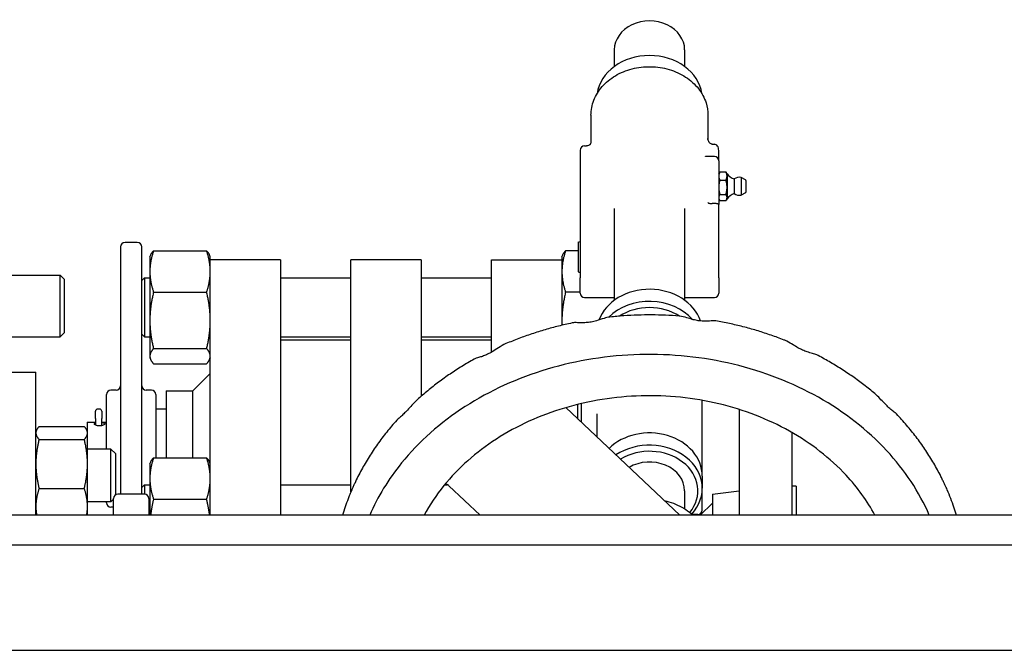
# Model space of a CAD drawing. Header units: inches. Extents: x 24 to 1128, y -58 to 748.
# Tile 676 of 679: x 745 to 759, y 668 to 677. Entities that reach past the tile are written whole.
import ezdxf

# ---------------------------------------------------------------- set-up
doc = ezdxf.new("R2010")
doc.units = ezdxf.units.IN
doc.header["$LTSCALE"] = 32
doc.header["$MEASUREMENT"] = 0
doc.layers.add('Visible (ANSI)', color=7, linetype='Continuous', lineweight=30)

msp = doc.modelspace()

# ---------------------------------------------------------------- linework, layer by layer
at = {"layer": 'Visible (ANSI)'}
for p, q in [((753.56563, 676.89373), (753.56563, 676.65545)), ((754.56563, 676.89373), (754.56563, 676.65545)), ((753.23388, 675.96237), (753.23388, 675.58007)), ((754.89738, 675.96237), (754.89738, 675.61728)), ((753.14338, 675.52618), (753.17226, 675.52618)), ((754.95988, 675.5508), (754.98788, 675.5508)), ((753.08088, 675.46368), (753.08088, 674.62034)), ((754.98788, 675.37795), (754.86646, 675.37795)), ((755.05038, 675.31545), (755.05038, 675.46368)), ((755.05038, 675.31545), (755.05038, 674.69568)), ((755.05038, 675.13012), (755.06129, 675.14901)), ((755.06621, 675.15686), (755.15267, 675.15686)), ((755.16849, 675.13012), (755.15758, 675.14901)), ((755.16849, 675.13012), (755.16849, 675.09872)), ((755.16849, 675.09872), (755.16849, 674.93863)), ((755.06621, 675.04058), (755.15267, 675.04058)), ((755.2698, 675.05728), (755.2698, 674.84862)), ((755.3675, 675.07871), (755.3675, 674.8272)), ((755.43208, 675.04377), (755.3675, 675.07871)), ((755.43621, 675.03684), (755.43621, 674.86906)), ((755.06621, 674.83668), (755.15267, 674.83668)), ((755.16849, 674.93863), (755.16849, 674.79286)), ((755.43208, 674.86214), (755.3675, 674.8272)), ((754.98788, 674.70746), (754.95988, 674.70746)), ((755.05038, 674.77579), (755.06129, 674.75689)), ((755.05038, 674.62034), (755.05038, 674.69568)), ((755.06621, 674.74905), (755.15267, 674.74905)), ((755.16849, 674.77579), (755.15758, 674.75689)), ((755.16849, 674.79286), (755.16849, 674.77579)), ((753.08088, 674.62034), (753.08088, 673.65099)), ((753.56563, 674.63525), (753.56563, 673.33406)), ((754.56563, 674.63525), (754.56563, 673.33406)), ((755.05038, 673.65099), (755.05038, 674.62034)), ((746.78313, 674.15353), (746.60813, 674.15353)), ((753.05038, 674.15699), (753.08088, 674.16809)), ((753.05038, 674.15699), (753.05038, 673.73856)), ((746.54563, 674.09103), (746.54563, 670.57779)), ((746.84563, 670.57779), (746.84563, 674.09103)), ((746.96163, 673.95229), (746.97346, 673.97765)), ((747.0135, 674.03523), (747.76877, 674.03523)), ((747.82063, 673.95229), (747.80881, 673.97765)), ((752.82063, 673.95229), (752.83246, 673.97765)), ((753.05038, 674.03523), (752.8725, 674.03523)), ((746.96163, 673.95229), (746.96163, 673.7417)), ((747.82063, 673.85121), (747.82063, 673.95229)), ((748.82063, 673.90802), (747.82063, 673.90802)), ((747.82063, 673.61513), (747.82063, 673.85121)), ((748.82063, 673.90802), (748.82063, 673.61513)), ((749.82063, 673.61513), (749.82063, 673.90802)), ((750.82063, 673.90802), (749.82063, 673.90802)), ((750.82063, 673.90802), (750.82063, 673.61513)), ((751.82063, 673.61513), (751.82063, 673.90802)), ((751.82063, 673.90802), (752.82063, 673.90802)), ((752.82063, 673.95229), (752.82063, 673.85121)), ((752.82063, 673.85121), (752.82063, 673.61513)), ((744.3214, 673.68978), (745.6881, 673.68978)), ((745.6881, 672.81478), (745.6881, 673.68978)), ((745.74365, 673.63422), (745.6881, 673.68978)), ((746.96163, 673.7417), (746.96163, 673.0472)), ((753.05038, 673.73856), (753.08088, 673.72754)), ((745.74365, 673.63422), (745.74365, 672.87034)), ((746.84563, 673.61579), (746.88313, 673.65329)), ((746.88313, 673.65329), (746.88313, 672.81329)), ((746.88313, 673.65329), (746.96163, 673.65329)), ((747.82063, 670.63019), (747.82063, 673.61513)), ((748.82063, 673.65329), (749.82063, 673.65329)), ((748.82063, 673.61513), (748.82063, 670.63019)), ((749.82063, 670.63019), (749.82063, 673.61513)), ((750.82063, 673.65329), (751.82063, 673.65329)), ((750.82063, 673.61513), (750.82063, 671.97111)), ((751.82063, 672.7413), (751.82063, 673.61513)), ((752.82063, 673.61513), (752.82063, 672.97832)), ((753.08088, 673.43452), (753.08088, 673.65099)), ((755.05038, 673.65099), (755.05038, 673.43452)), ((747.0135, 673.44817), (747.76877, 673.44817)), ((753.08088, 673.44817), (752.8725, 673.44817)), ((753.14338, 673.37202), (753.56563, 673.37202)), ((754.56563, 673.37202), (754.98788, 673.37202)), ((746.96163, 673.0472), (746.96163, 672.53879)), ((745.74365, 672.87034), (745.6881, 672.81478)), ((746.84563, 672.85079), (746.88313, 672.81329)), ((744.3214, 672.81478), (745.6881, 672.81478)), ((746.88313, 672.81329), (746.96163, 672.81329)), ((748.82063, 672.81329), (749.82063, 672.81329)), ((749.82063, 672.76875), (748.82063, 672.76875)), ((750.82063, 672.81329), (751.82063, 672.81329)), ((751.82063, 672.76875), (750.82063, 672.76875)), ((751.82063, 672.59743), (751.82063, 672.7413)), ((747.0135, 672.64623), (747.76877, 672.64623)), ((746.96163, 672.53879), (746.96163, 672.51429)), ((746.96163, 672.51429), (746.97346, 672.48893)), ((747.0135, 672.43135), (747.76877, 672.43135)), ((747.82063, 672.51429), (747.80881, 672.48893)), ((744.59063, 672.31228), (745.34063, 672.31228)), ((745.34063, 670.27978), (745.34063, 672.31228)), ((747.57063, 672.04482), (747.82063, 672.29482)), ((746.48313, 672.05482), (746.40813, 672.05482)), ((746.98313, 672.05482), (746.90813, 672.05482)), ((747.19563, 672.04482), (747.19563, 671.09367)), ((747.19563, 672.04482), (747.57063, 672.04482)), ((747.57063, 671.09367), (747.57063, 672.04482)), ((746.34563, 671.21827), (746.34563, 671.99232)), ((747.04563, 671.99232), (747.04563, 671.09367)), ((753.09563, 671.86582), (753.09563, 671.6002)), ((754.81563, 671.47498), (754.81563, 671.91107)), ((746.18713, 671.6521), (746.18713, 671.75664)), ((746.24563, 671.78814), (746.21863, 671.78814)), ((746.27713, 671.75664), (746.27713, 671.6521)), ((747.19563, 671.78732), (747.04563, 671.78732)), ((752.87531, 671.80782), (754.49682, 670.27978)), ((753.04763, 671.64543), (753.04763, 671.85429)), ((753.31563, 671.72196), (753.31563, 671.47498)), ((755.34063, 671.78199), (755.34063, 670.27978)), ((746.07063, 671.59982), (746.07063, 671.47685)), ((746.07063, 671.59982), (746.18713, 671.59982)), ((746.18713, 671.6521), (746.18713, 671.562)), ((746.27713, 671.55716), (746.27713, 671.6521)), ((746.27713, 671.59982), (746.34563, 671.59982)), ((745.34063, 671.46827), (745.35047, 671.48937)), ((745.38572, 671.53933), (746.02955, 671.53933)), ((746.07463, 671.46827), (746.06479, 671.48937)), ((746.07463, 671.44786), (746.07463, 671.46827)), ((746.07463, 671.00836), (746.07463, 671.44786)), ((746.27713, 671.5521), (746.27713, 671.55716)), ((753.31563, 671.47498), (753.31563, 671.39288)), ((754.81563, 670.8358), (754.81563, 671.47498)), ((756.09063, 671.45385), (756.09063, 670.27978)), ((745.38572, 671.35639), (746.02955, 671.35639)), ((746.40813, 671.21827), (746.07463, 671.21827)), ((746.40813, 670.46827), (746.40813, 671.21827)), ((746.47063, 671.15577), (746.40813, 671.21827)), ((746.47063, 671.15577), (746.47063, 670.56529)), ((746.96163, 671.01073), (746.97346, 671.03609)), ((747.0135, 671.09367), (747.76877, 671.09367)), ((747.82063, 671.01073), (747.80881, 671.03609)), ((746.07463, 670.40377), (746.07463, 671.00836)), ((746.96163, 671.01073), (746.96163, 670.80014)), ((746.96163, 670.80014), (746.96163, 670.27978)), ((754.81563, 670.8358), (754.81563, 670.66251)), ((745.38572, 670.66033), (746.02955, 670.66033)), ((746.84563, 670.67423), (746.88313, 670.71173)), ((746.88313, 670.71173), (746.88313, 670.57779)), ((746.88313, 670.71173), (746.96163, 670.71173)), ((747.82063, 670.27978), (747.82063, 670.63019)), ((748.82063, 670.71173), (749.82063, 670.71173)), ((748.82063, 670.63019), (748.82063, 670.27978)), ((749.82063, 670.60992), (749.82063, 670.63019)), ((751.15157, 670.71173), (751.19585, 670.71173)), ((751.21342, 670.69847), (751.65772, 670.27978)), ((754.56563, 670.62641), (754.56563, 670.36915)), ((754.81563, 670.35258), (754.81563, 670.66251)), ((754.96063, 670.58062), (755.34063, 670.62728)), ((756.15063, 670.69228), (756.09063, 670.69228)), ((756.15063, 670.69228), (756.15063, 670.27978)), ((746.40813, 670.46827), (746.07463, 670.46827)), ((746.34563, 670.45732), (746.34563, 670.46827)), ((746.44563, 670.50577), (746.40813, 670.46827)), ((746.44563, 670.27978), (746.44563, 670.51529)), ((746.88313, 670.57779), (746.50813, 670.57779)), ((746.94563, 670.51529), (746.94563, 670.27978)), ((747.0135, 670.50661), (747.76877, 670.50661)), ((754.96063, 670.58062), (754.96063, 670.27978)), ((746.07463, 670.27978), (746.07463, 670.40377)), ((746.44563, 670.39482), (746.40813, 670.39482)), ((754.78813, 670.27978), (754.96063, 670.45228)), ((773.28063, 670.27978), (731.23313, 670.27978)), ((754.75313, 670.29008), (754.67146, 670.29008)), ((733.36063, 669.85978), (772.86063, 669.85978)), ((733.36063, 668.35978), (772.86063, 668.35978))]:
    msp.add_line(p, q, dxfattribs=at)
for centre, radius, start, end in [((753.14338, 675.46368), 0.0625, 90, 180), ((754.98788, 675.31545), 0.0625, 0, 90), ((755.35214, 675.27869), 0.23622, 218.972956, 249.600796), ((755.34388, 674.95295), 0.12795, 79.361291, 125.37459), ((755.42834, 675.03684), 0.00787, 0, 61.587176), ((755.35214, 674.62722), 0.23622, 110.399204, 141.027044), ((755.34388, 674.95295), 0.12795, 234.62541, 280.638709), ((755.42834, 674.86906), 0.00787, 298.412824, 0), ((746.60813, 674.09103), 0.0625, 90, 180), ((746.78313, 674.09103), 0.0625, 0, 90), ((753.14338, 673.43452), 0.0625, 180, 270), ((754.98788, 673.43452), 0.0625, 270, 0), ((746.40813, 671.99232), 0.0625, 90, 180), ((746.48313, 672.11732), 0.0625, 270, 0), ((746.90813, 672.11732), 0.0625, 180, 270), ((746.98313, 671.99232), 0.0625, 0, 90), ((746.21863, 671.75664), 0.0315, 90, 180), ((746.24563, 671.75664), 0.0315, 0, 90), ((746.50813, 670.51529), 0.0625, 90, 180), ((746.88313, 670.51529), 0.0625, 0, 90), ((746.40813, 670.45732), 0.0625, 180, 270), ((754.75313, 670.35258), 0.0625, 270, 0)]:
    msp.add_arc(centre, radius, start, end, dxfattribs=at)
for centre, major_axis, ratio, start_param, end_param in [((754.06563, 676.89373), (-0.5, 0), 0.81629631, 3.14159265, 6.28318531), ((754.06563, 676.19913), (-0.75, 0), 0.81629631, 3.25729041, 6.16748755), ((754.95988, 675.5869), (0.0625, 0), 0.57763339, 4.67739357, 4.71238898), ((754.98788, 675.46368), (0, 0.08712), 0.71739629, 4.71238898, 6.28318531), ((754.06563, 672.87773), (-0.75, 0), 0.81629631, 3.40952756, 5.99352286), ((754.06563, 672.70444), (-0.75, 0), 0.81629631, 3.76347739, 5.59560676), ((754.06563, 672.66834), (0.6875, 0), 0.81629631, 0.89936809, 2.2421592), ((746.24563, 671.55716), (-0.0315, 0), 0.50138555, 2.78587145, 3.14159265), ((754.06563, 670.8358), (0.75, 0), 0.81629631, 0, 2.44540838), ((754.06563, 670.66251), (0.75, 0), 0.81629631, 5.63969395, 8.5425741), ((754.06563, 670.62641), (0.6875, 0), 0.81629631, 5.69940158, 8.49810588), ((754.06563, 670.62641), (0.5, 0), 0.81629631, 0, 2.18870736)]:
    msp.add_ellipse(centre, major_axis=major_axis, ratio=ratio, start_param=start_param, end_param=end_param, dxfattribs=at)
for points, knots in [([(753.23388, 675.96237), (753.23388, 676.03489), (753.24775, 676.10738), (753.30169, 676.24539), (753.34202, 676.3108), (753.44545, 676.42872), (753.509, 676.48093), (753.65303, 676.56665), (753.73373, 676.59987), (753.90385, 676.64369), (753.9933, 676.65416), (754.17178, 676.65116), (754.26077, 676.63768), (754.42923, 676.58792), (754.50869, 676.55169), (754.64962, 676.45993), (754.7112, 676.40453), (754.80946, 676.28041), (754.84649, 676.21191), (754.88794, 676.08221), (754.89738, 676.0223), (754.89738, 675.96237)], [4.71238898, 4.71238898, 4.71238898, 4.71238898, 5.02122072, 5.02122072, 5.33372156, 5.33372156, 5.65319368, 5.65319368, 5.97749697, 5.97749697, 6.30372966, 6.30372966, 6.63036323, 6.63036323, 6.9564619, 6.9564619, 7.28030969, 7.28030969, 7.59878118, 7.59878118, 7.85398163, 7.85398163, 7.85398163, 7.85398163]), ([(753.23395, 675.58083), (753.23395, 675.58083), (753.23394, 675.58052), (753.23377, 675.57909), (753.23371, 675.5786), (753.23346, 675.577), (753.23326, 675.57573), (753.2324, 675.5721), (753.23192, 675.57017), (753.22975, 675.56417), (753.22843, 675.56015), (753.22191, 675.55067), (753.21964, 675.5477), (753.21394, 675.54203), (753.21108, 675.53953), (753.20195, 675.5333), (753.1945, 675.52956), (753.18129, 675.52669), (753.17677, 675.52618), (753.17226, 675.52618)], [0.2223537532, 0.2223537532, 0.2223537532, 0.2223537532, 0.2485480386, 0.2485480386, 0.2581494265, 0.2581494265, 0.2720292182, 0.2720292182, 0.2819373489, 0.2819373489, 0.2917670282, 0.2917670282, 0.2953651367, 0.2953651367, 0.2978442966, 0.2978442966, 0.3015759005, 0.3015759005, 0.3033381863, 0.3033381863, 0.3033381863, 0.3033381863]), ([(754.9577, 675.55082), (754.95185, 675.55094), (754.94617, 675.5522), (754.93455, 675.55702), (754.92893, 675.56082), (754.91729, 675.57157), (754.91187, 675.57913), (754.90398, 675.59424), (754.90116, 675.60179), (754.89705, 675.61749), (754.89579, 675.62578), (754.89536, 675.63416), (754.89535, 675.63426), (754.89535, 675.63436)], [-0.293634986, -0.293634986, -0.293634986, -0.293634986, -0.248683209, -0.248683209, -0.196637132, -0.196637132, -0.1260416, -0.1260416, -0.064320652, -0.064320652, 0, 0, 0.000780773, 0.000780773, 0.000780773, 0.000780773]), ([(754.89535, 674.72113), (754.89535, 674.72111), (754.89536, 674.72109), (754.89612, 674.71808), (754.89943, 674.71541), (754.9093, 674.71172), (754.91473, 674.71041), (754.92645, 674.70867), (754.93213, 674.7081), (754.94379, 674.70746), (754.94945, 674.70733), (754.95612, 674.70741), (754.95691, 674.70742), (754.9577, 674.70744)], [-0.290201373, -0.290201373, -0.290201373, -0.290201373, -0.289475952, -0.289475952, -0.184412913, -0.184412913, -0.110285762, -0.110285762, -0.056535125, -0.056535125, -0.01158385, -0.01158385, -0.005559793, -0.005559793, -0.005559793, -0.005559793]), ([(755.05038, 674.69568), (755.05038, 674.69569), (755.05038, 674.6957), (755.05036, 674.69655), (755.0493, 674.69758), (755.04496, 674.69975), (755.04182, 674.70091), (755.03332, 674.70315), (755.02804, 674.70424), (755.01662, 674.70588), (755.01104, 674.70649), (754.99944, 674.70726), (754.99373, 674.70746), (754.98788, 674.70746)], [-0.000858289, -0.000858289, -0.000858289, -0.000858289, 0, 0, 0.077760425, 0.077760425, 0.1495995, 0.1495995, 0.217375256, 0.217375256, 0.268513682, 0.268513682, 0.313545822, 0.313545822, 0.313545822, 0.313545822]), ([(754.48964, 673.10804), (754.42405, 673.11321), (754.35833, 673.11718), (754.22675, 673.12272), (754.16089, 673.12428), (754.02915, 673.125), (753.96328, 673.12415), (753.83162, 673.12005), (753.76585, 673.11679), (753.63452, 673.10788), (753.56897, 673.10222), (753.50359, 673.09536)], [3.902225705, 3.902225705, 3.902225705, 3.902225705, 3.947053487, 3.947053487, 3.991881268, 3.991881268, 4.03670905, 4.03670905, 4.081536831, 4.081536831, 4.126364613, 4.126364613, 4.126364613, 4.126364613]), ([(752.96479, 673.01077), (752.89993, 672.99713), (752.83541, 672.98228), (752.70718, 672.95017), (752.64348, 672.93292), (752.517, 672.89605), (752.45423, 672.87642), (752.32974, 672.83483), (752.26802, 672.81286), (752.14576, 672.76661), (752.08522, 672.74233), (752.02532, 672.71691)], [4.250696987, 4.250696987, 4.250696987, 4.250696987, 4.296147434, 4.296147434, 4.34159788, 4.34159788, 4.387048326, 4.387048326, 4.432498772, 4.432498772, 4.477949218, 4.477949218, 4.477949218, 4.477949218]), ([(753.50359, 673.09536), (753.47117, 673.09196), (753.44525, 673.084), (753.38343, 673.06466), (753.3474, 673.05203), (753.28492, 673.03466), (753.25939, 673.02867), (753.21086, 673.02002), (753.18763, 673.01711), (753.14172, 673.01361), (753.11915, 673.01311), (753.07234, 673.01359), (753.04932, 673.01496), (753.00828, 673.01557), (752.9912, 673.01632), (752.96479, 673.01077)], [8.17390711, 8.17390711, 8.17390711, 8.17390711, 8.41280823, 8.41280823, 8.74992736, 8.74992736, 8.97789549, 8.97789549, 9.19131143, 9.19131143, 9.41253372, 9.41253372, 9.67563677, 9.67563677, 9.85950278, 9.85950278, 9.85950278, 9.85950278]), ([(755.0322, 673.03719), (755.01486, 673.04037), (755.0016, 673.04067), (754.95533, 673.04071), (754.9269, 673.03739), (754.86801, 673.03546), (754.84103, 673.03564), (754.78969, 673.03932), (754.76579, 673.04227), (754.71798, 673.05067), (754.69415, 673.05609), (754.64496, 673.06909), (754.61977, 673.07683), (754.56226, 673.09417), (754.53138, 673.10475), (754.48964, 673.10804)], [4.62422043, 4.62422043, 4.62422043, 4.62422043, 4.74547926, 4.74547926, 5.08397278, 5.08397278, 5.34220598, 5.34220598, 5.55926123, 5.55926123, 5.77383155, 5.77383155, 6.0088897, 6.0088897, 6.31668802, 6.31668802, 6.31668802, 6.31668802]), ([(755.97932, 672.76858), (755.91869, 672.79234), (755.85746, 672.81495), (755.73392, 672.85786), (755.6716, 672.87815), (755.546, 672.91639), (755.48272, 672.93432), (755.35531, 672.96782), (755.29118, 672.98338), (755.1622, 673.01209), (755.09735, 673.02525), (755.0322, 673.03719)], [3.550940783, 3.550940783, 3.550940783, 3.550940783, 3.596283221, 3.596283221, 3.64162566, 3.64162566, 3.686968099, 3.686968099, 3.732310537, 3.732310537, 3.777652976, 3.777652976, 3.777652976, 3.777652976]), ([(752.02532, 672.71691), (751.985, 672.6998), (751.95061, 672.67806), (751.88723, 672.63806), (751.85841, 672.61952), (751.80755, 672.5897), (751.78535, 672.57769), (751.74332, 672.55736), (751.72345, 672.54892), (751.68458, 672.5343), (751.66597, 672.52844), (751.62663, 672.51687), (751.61412, 672.5192), (751.5726, 672.49614)], [6.29946108, 6.29946108, 6.29946108, 6.29946108, 6.61096609, 6.61096609, 6.88471498, 6.88471498, 7.10518025, 7.10518025, 7.31894986, 7.31894986, 7.55263147, 7.55263147, 7.85698612, 7.85698612, 7.85698612, 7.85698612]), ([(756.44303, 672.55826), (756.43292, 672.56351), (756.42508, 672.56642), (756.40415, 672.57366), (756.39372, 672.57616), (756.36016, 672.58471), (756.33597, 672.59078), (756.28752, 672.60716), (756.26531, 672.61583), (756.22121, 672.63589), (756.1994, 672.64699), (756.15414, 672.67203), (756.13075, 672.68601), (756.07902, 672.71719), (756.05084, 672.73448), (756.00717, 672.75666), (755.99371, 672.76294), (755.97932, 672.76858)], [4.52968977, 4.52968977, 4.52968977, 4.52968977, 4.60213737, 4.60213737, 4.75086156, 4.75086156, 5.06483488, 5.06483488, 5.29825433, 5.29825433, 5.51162426, 5.51162426, 5.73189454, 5.73189454, 5.98952703, 5.98952703, 6.09955638, 6.09955638, 6.09955638, 6.09955638]), ([(758.04426, 670.27978), (757.9016, 670.60766), (757.69647, 670.91853), (757.16744, 671.48911), (756.83881, 671.74585), (756.09914, 672.16163), (755.68872, 672.3211), (754.827, 672.52711), (754.37595, 672.57383), (753.47864, 672.54991), (753.03256, 672.47933), (752.19038, 672.22833), (751.79448, 672.0479), (751.09223, 671.5959), (750.78623, 671.32422), (750.35286, 670.78982), (750.2003, 670.54015), (750.08701, 670.27978)], [2.76902409, 2.76902409, 2.76902409, 2.76902409, 3.07561498, 3.07561498, 3.39549816, 3.39549816, 3.71364184, 3.71364184, 4.03118531, 4.03118531, 4.3486185, 4.3486185, 4.66622925, 4.66622925, 4.98460822, 4.98460822, 5.22807193, 5.22807193, 5.22807193, 5.22807193]), ([(751.5726, 672.49614), (751.51369, 672.46342), (751.45566, 672.42951), (751.34148, 672.35937), (751.28533, 672.32313), (751.17505, 672.2484), (751.12092, 672.2099), (751.0148, 672.13072), (750.96281, 672.09003), (750.86109, 672.00653), (750.81137, 671.96372), (750.76284, 671.91988)], [4.596030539, 4.596030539, 4.596030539, 4.596030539, 4.643717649, 4.643717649, 4.69140476, 4.69140476, 4.739091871, 4.739091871, 4.786778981, 4.786778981, 4.834466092, 4.834466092, 4.834466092, 4.834466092]), ([(757.2678, 672.00787), (757.21799, 672.05002), (757.16705, 672.09114), (757.063, 672.17124), (757.0099, 672.21022), (756.90167, 672.28596), (756.84654, 672.32273), (756.73437, 672.39399), (756.67733, 672.42848), (756.56148, 672.49513), (756.50267, 672.52729), (756.44303, 672.55826)], [3.195054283, 3.195054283, 3.195054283, 3.195054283, 3.242438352, 3.242438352, 3.289822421, 3.289822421, 3.337206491, 3.337206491, 3.38459056, 3.38459056, 3.431974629, 3.431974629, 3.431974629, 3.431974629]), ([(757.57693, 671.71756), (757.56914, 671.72568), (757.56298, 671.73092), (757.54125, 671.74908), (757.52725, 671.7593), (757.49413, 671.78612), (757.47569, 671.80196), (757.43893, 671.83647), (757.42096, 671.8544), (757.38297, 671.89375), (757.36286, 671.91529), (757.31892, 671.96079), (757.29473, 671.98507), (757.2678, 672.00787)], [8.20818087, 8.20818087, 8.20818087, 8.20818087, 8.30061763, 8.30061763, 8.55794488, 8.55794488, 8.81527213, 8.81527213, 9.03507533, 9.03507533, 9.25783733, 9.25783733, 9.49481712, 9.49481712, 9.49481712, 9.49481712]), ([(750.76284, 671.91988), (750.73509, 671.89482), (750.71051, 671.86849), (750.66447, 671.81798), (750.64305, 671.79379), (750.60485, 671.75261), (750.58786, 671.73511), (750.55565, 671.70385), (750.54055, 671.69025), (750.51145, 671.66504), (750.49871, 671.65514), (750.47903, 671.63633), (750.47515, 671.63247), (750.47076, 671.62759)], [6.46783026, 6.46783026, 6.46783026, 6.46783026, 6.71870167, 6.71870167, 6.96826748, 6.96826748, 7.18846203, 7.18846203, 7.41453862, 7.41453862, 7.66541003, 7.66541003, 7.72218729, 7.72218729, 7.72218729, 7.72218729]), ([(757.27122, 670.27978), (757.16249, 670.48056), (757.02462, 670.67154), (756.63665, 671.08855), (756.36373, 671.30112), (755.74969, 671.6451), (755.40916, 671.77695), (754.69435, 671.94708), (754.32028, 671.98553), (753.57625, 671.96527), (753.20642, 671.90661), (752.50832, 671.69843), (752.18022, 671.54891), (751.59823, 671.17455), (751.34468, 670.94961), (751.03301, 670.56581), (750.93888, 670.42537), (750.86004, 670.27978)], [2.84397453, 2.84397453, 2.84397453, 2.84397453, 3.0772631, 3.0772631, 3.39709835, 3.39709835, 3.71485103, 3.71485103, 4.03189082, 4.03189082, 4.34880058, 4.34880058, 4.66592217, 4.66592217, 4.98396175, 4.98396175, 5.15312149, 5.15312149, 5.15312149, 5.15312149]), ([(746.27713, 671.59589), (746.28528, 671.59533), (746.29269, 671.5945), (746.30531, 671.59214), (746.31108, 671.59039), (746.31874, 671.58579), (746.32063, 671.58293), (746.32063, 671.57685), (746.31874, 671.57325), (746.31108, 671.56596), (746.30531, 671.5623), (746.29202, 671.55623), (746.2836, 671.55341), (746.26513, 671.54958), (746.25508, 671.54859), (746.23619, 671.54859), (746.22613, 671.54958), (746.20766, 671.55341), (746.19924, 671.55623), (746.18596, 671.5623), (746.18019, 671.56596), (746.17253, 671.57325), (746.17063, 671.57685), (746.17063, 671.58293), (746.17253, 671.58579), (746.17909, 671.58973), (746.18282, 671.5911), (746.18714, 671.59219)], [0.079212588, 0.079212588, 0.079212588, 0.079212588, 0.143939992, 0.143939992, 0.215905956, 0.215905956, 0.287871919, 0.287871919, 0.359837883, 0.359837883, 0.431803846, 0.431803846, 0.503773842, 0.503773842, 0.575743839, 0.575743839, 0.647713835, 0.647713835, 0.719683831, 0.719683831, 0.791649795, 0.791649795, 0.863615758, 0.863615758, 0.935581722, 0.935581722, 0.986982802, 0.986982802, 0.986982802, 0.986982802]), ([(750.47076, 671.62759), (750.4218, 671.57321), (750.37454, 671.51763), (750.28358, 671.40423), (750.23988, 671.3464), (750.15621, 671.22865), (750.11623, 671.16872), (750.04015, 671.04694), (750.00405, 670.98509), (749.93586, 670.85962), (749.90378, 670.79601), (749.87377, 670.73162)], [4.935602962, 4.935602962, 4.935602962, 4.935602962, 4.989654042, 4.989654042, 5.043705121, 5.043705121, 5.0977562, 5.0977562, 5.151807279, 5.151807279, 5.205858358, 5.205858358, 5.205858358, 5.205858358]), ([(758.19656, 670.85579), (758.16448, 670.91799), (758.13043, 670.97938), (758.05855, 671.10036), (758.02072, 671.15994), (757.9414, 671.27716), (757.89991, 671.33478), (757.81345, 671.44792), (757.76847, 671.50344), (757.67517, 671.61222), (757.62684, 671.66548), (757.57693, 671.71756)], [2.826263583, 2.826263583, 2.826263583, 2.826263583, 2.879345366, 2.879345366, 2.93242715, 2.93242715, 2.985508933, 2.985508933, 3.038590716, 3.038590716, 3.0916725, 3.0916725, 3.0916725, 3.0916725]), ([(758.29893, 670.63913), (758.29392, 670.65079), (758.28862, 670.66226), (758.27731, 670.68655), (758.27133, 670.69926), (758.25866, 670.7263), (758.25197, 670.74065), (758.23778, 670.77102), (758.23029, 670.78704), (758.2143, 670.82047), (758.20581, 670.83786), (758.19656, 670.85579)], [4.991046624, 4.991046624, 4.991046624, 4.991046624, 5.130377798, 5.130377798, 5.269708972, 5.269708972, 5.409040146, 5.409040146, 5.54837132, 5.54837132, 5.687702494, 5.687702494, 5.687702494, 5.687702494]), ([(749.87377, 670.73162), (749.86651, 670.71603), (749.85971, 670.7008), (749.84691, 670.67156), (749.84092, 670.65759), (749.82951, 670.63085), (749.82411, 670.61812), (749.81383, 670.59388), (749.80896, 670.58238), (749.79972, 670.56028), (749.79537, 670.54976), (749.79125, 670.53927)], [5.000693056, 5.000693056, 5.000693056, 5.000693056, 5.1216569, 5.1216569, 5.242620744, 5.242620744, 5.363584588, 5.363584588, 5.484548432, 5.484548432, 5.605512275, 5.605512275, 5.605512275, 5.605512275]), ([(751.21342, 670.69847), (751.20438, 670.70699), (751.19229, 670.71483), (751.17385, 670.722), (751.16798, 670.72364), (751.16233, 670.72475)], [0.276566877, 0.276566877, 0.276566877, 0.276566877, 0.347223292, 0.347223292, 0.380119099, 0.380119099, 0.380119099, 0.380119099]), ([(758.42977, 670.27978), (758.41852, 670.31728), (758.40659, 670.35461), (758.36567, 670.47522), (758.33394, 670.55775), (758.29893, 670.63913)], [2.6678902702, 2.6678902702, 2.6678902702, 2.6678902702, 2.6979542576, 2.6979542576, 2.7655049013, 2.7655049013, 2.7655049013, 2.7655049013]), ([(749.79125, 670.53927), (749.76156, 670.46369), (749.73469, 670.38721), (749.70759, 670.29993), (749.70452, 670.28986), (749.7015, 670.27978)], [5.259067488, 5.259067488, 5.259067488, 5.259067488, 5.3211228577, 5.3211228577, 5.3292057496, 5.3292057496, 5.3292057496, 5.3292057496]), ([(754.27848, 670.48554), (754.29976, 670.48083), (754.32083, 670.47542), (754.42698, 670.44423), (754.50783, 670.40734), (754.6167, 670.33582), (754.65115, 670.30902), (754.68284, 670.27978)], [2.549122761, 2.549122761, 2.549122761, 2.549122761, 2.630112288, 2.630112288, 2.962264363, 2.962264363, 3.131016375, 3.131016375, 3.131016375, 3.131016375])]:
    msp.add_open_spline(points, degree=3, knots=knots, dxfattribs=at)
for points in [[(754.86646, 675.37795), (754.86223, 675.37795), (754.85976, 675.3792), (754.85976, 675.3792)], [(754.95988, 674.70746), (754.95915, 674.70746), (754.95842, 674.70745), (754.9577, 674.70744)]]:
    msp.add_open_spline(points, degree=3, dxfattribs=at)
for points, weights in [([(755.06621, 675.15686), (755.05038, 675.1257), (755.05038, 675.09872)], [1, 1.0379548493, 1]), ([(755.05038, 675.09872), (755.05038, 675.07174), (755.06621, 675.04058)], [1, 1.0379548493, 1]), ([(755.06129, 675.14901), (755.06351, 675.15285), (755.06621, 675.15686)], [1.01047419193, 1.00627429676, 1]), ([(755.16849, 675.09872), (755.16849, 675.1257), (755.15267, 675.15686)], [1, 1.0379548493, 1]), ([(755.15267, 675.15686), (755.15537, 675.15285), (755.15758, 675.14901)], [1, 1.00627429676, 1.01047419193]), ([(755.15267, 675.04058), (755.16849, 675.07174), (755.16849, 675.09872)], [1, 1.0379548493, 1]), ([(755.06621, 675.04058), (755.05038, 674.98594), (755.05038, 674.93863)], [1, 1.0379548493, 1]), ([(755.16849, 674.93863), (755.16849, 674.98594), (755.15267, 675.04058)], [1, 1.0379548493, 1]), ([(755.05038, 674.93863), (755.05038, 674.89131), (755.06621, 674.83668)], [1, 1.0379548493, 1]), ([(755.06621, 674.83668), (755.05038, 674.8132), (755.05038, 674.79286)], [1, 1.0379548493, 1]), ([(755.15267, 674.83668), (755.16849, 674.89131), (755.16849, 674.93863)], [1, 1.0379548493, 1]), ([(755.16849, 674.79286), (755.16849, 674.8132), (755.15267, 674.83668)], [1, 1.0379548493, 1]), ([(755.05038, 674.79286), (755.05038, 674.77253), (755.06621, 674.74905)], [1, 1.0379548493, 1]), ([(755.15267, 674.74905), (755.16849, 674.77253), (755.16849, 674.79286)], [1, 1.0379548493, 1]), ([(747.0135, 674.03523), (746.96163, 673.87793), (746.96163, 673.7417)], [1, 1.0379548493, 1]), ([(746.97346, 673.97765), (746.98615, 674.00487), (747.0135, 674.03523)], [1.01895290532, 1.01965956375, 1]), ([(747.82063, 673.7417), (747.82063, 673.87793), (747.76877, 674.03523)], [1, 1.0379548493, 1]), ([(747.76877, 674.03523), (747.79611, 674.00487), (747.80881, 673.97765)], [1, 1.01965956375, 1.01895290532]), ([(752.8725, 674.03523), (752.82063, 673.87793), (752.82063, 673.7417)], [1, 1.0379548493, 1]), ([(752.83246, 673.97765), (752.84515, 674.00487), (752.8725, 674.03523)], [1.01895290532, 1.01965956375, 1]), ([(746.96163, 673.7417), (746.96163, 673.60547), (747.0135, 673.44817)], [1, 1.0379548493, 1]), ([(747.76877, 673.44817), (747.82063, 673.60547), (747.82063, 673.7417)], [1, 1.0379548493, 1]), ([(752.82063, 673.7417), (752.82063, 673.60547), (752.8725, 673.44817)], [1, 1.0379548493, 1]), ([(747.0135, 673.44817), (746.96163, 673.23329), (746.96163, 673.0472)], [1, 1.0379548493, 1]), ([(747.82063, 673.0472), (747.82063, 673.23329), (747.76877, 673.44817)], [1, 1.0379548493, 1]), ([(752.8725, 673.44817), (752.82063, 673.23329), (752.82063, 673.0472)], [1, 1.0379548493, 1]), ([(746.96163, 673.0472), (746.96163, 672.86111), (747.0135, 672.64623)], [1, 1.0379548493, 1]), ([(747.76877, 672.64623), (747.82063, 672.86111), (747.82063, 673.0472)], [1, 1.0379548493, 1]), ([(752.82063, 673.0472), (752.82063, 673.01304), (752.82226, 672.97871)], [1, 1.00675814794, 1.01110961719]), ([(747.0135, 672.64623), (746.96163, 672.58865), (746.96163, 672.53879)], [1, 1.0379548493, 1]), ([(747.82063, 672.53879), (747.82063, 672.58865), (747.76877, 672.64623)], [1, 1.0379548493, 1]), ([(746.96163, 672.53879), (746.96163, 672.48893), (747.0135, 672.43135)], [1, 1.0379548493, 1]), ([(747.76877, 672.43135), (747.82063, 672.48893), (747.82063, 672.53879)], [1, 1.0379548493, 1]), ([(745.38572, 671.53933), (745.34063, 671.49031), (745.34063, 671.44786)], [1, 1.0379548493, 1]), ([(745.34063, 671.44786), (745.34063, 671.40541), (745.38572, 671.35639)], [1, 1.0379548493, 1]), ([(746.07463, 671.44786), (746.07463, 671.49031), (746.02955, 671.53933)], [1, 1.0379548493, 1]), ([(746.02955, 671.35639), (746.07463, 671.40541), (746.07463, 671.44786)], [1, 1.0379548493, 1]), ([(745.38572, 671.35639), (745.34063, 671.16988), (745.34063, 671.00836)], [1, 1.0379548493, 1]), ([(746.07463, 671.00836), (746.07463, 671.16988), (746.02955, 671.35639)], [1, 1.0379548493, 1]), ([(747.0135, 671.09367), (746.96163, 670.93636), (746.96163, 670.80014)], [1, 1.0379548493, 1]), ([(746.97346, 671.03609), (746.98615, 671.06331), (747.0135, 671.09367)], [1.01895290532, 1.01965956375, 1]), ([(747.82063, 670.80014), (747.82063, 670.93636), (747.76877, 671.09367)], [1, 1.0379548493, 1]), ([(747.76877, 671.09367), (747.79611, 671.06331), (747.80881, 671.03609)], [1, 1.01965956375, 1.01895290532]), ([(745.34063, 671.00836), (745.34063, 670.84684), (745.38572, 670.66033)], [1, 1.0379548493, 1]), ([(746.02955, 670.66033), (746.07463, 670.84684), (746.07463, 671.00836)], [1, 1.0379548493, 1]), ([(746.96163, 670.80014), (746.96163, 670.66391), (747.0135, 670.50661)], [1, 1.0379548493, 1]), ([(747.76877, 670.50661), (747.82063, 670.66391), (747.82063, 670.80014)], [1, 1.0379548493, 1]), ([(745.38572, 670.66033), (745.34063, 670.52284), (745.34063, 670.40377)], [1, 1.0379548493, 1]), ([(746.07463, 670.40377), (746.07463, 670.52284), (746.02955, 670.66033)], [1, 1.0379548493, 1]), ([(747.0135, 670.50661), (746.98457, 670.38677), (746.97201, 670.27978)], [1, 1.02081721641, 1.01879906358]), ([(747.81025, 670.27978), (747.79769, 670.38677), (747.76877, 670.50661)], [1.01879906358, 1.02081721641, 1]), ([(745.34063, 670.40377), (745.34063, 670.34294), (745.35177, 670.27978)], [1, 1.01903844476, 1.01897722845]), ([(746.0635, 670.27978), (746.07463, 670.34294), (746.07463, 670.40377)], [1.01897722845, 1.01903844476, 1])]:
    msp.add_rational_spline(points, weights, degree=2, dxfattribs=at)

doc.saveas('drawing.dxf')
